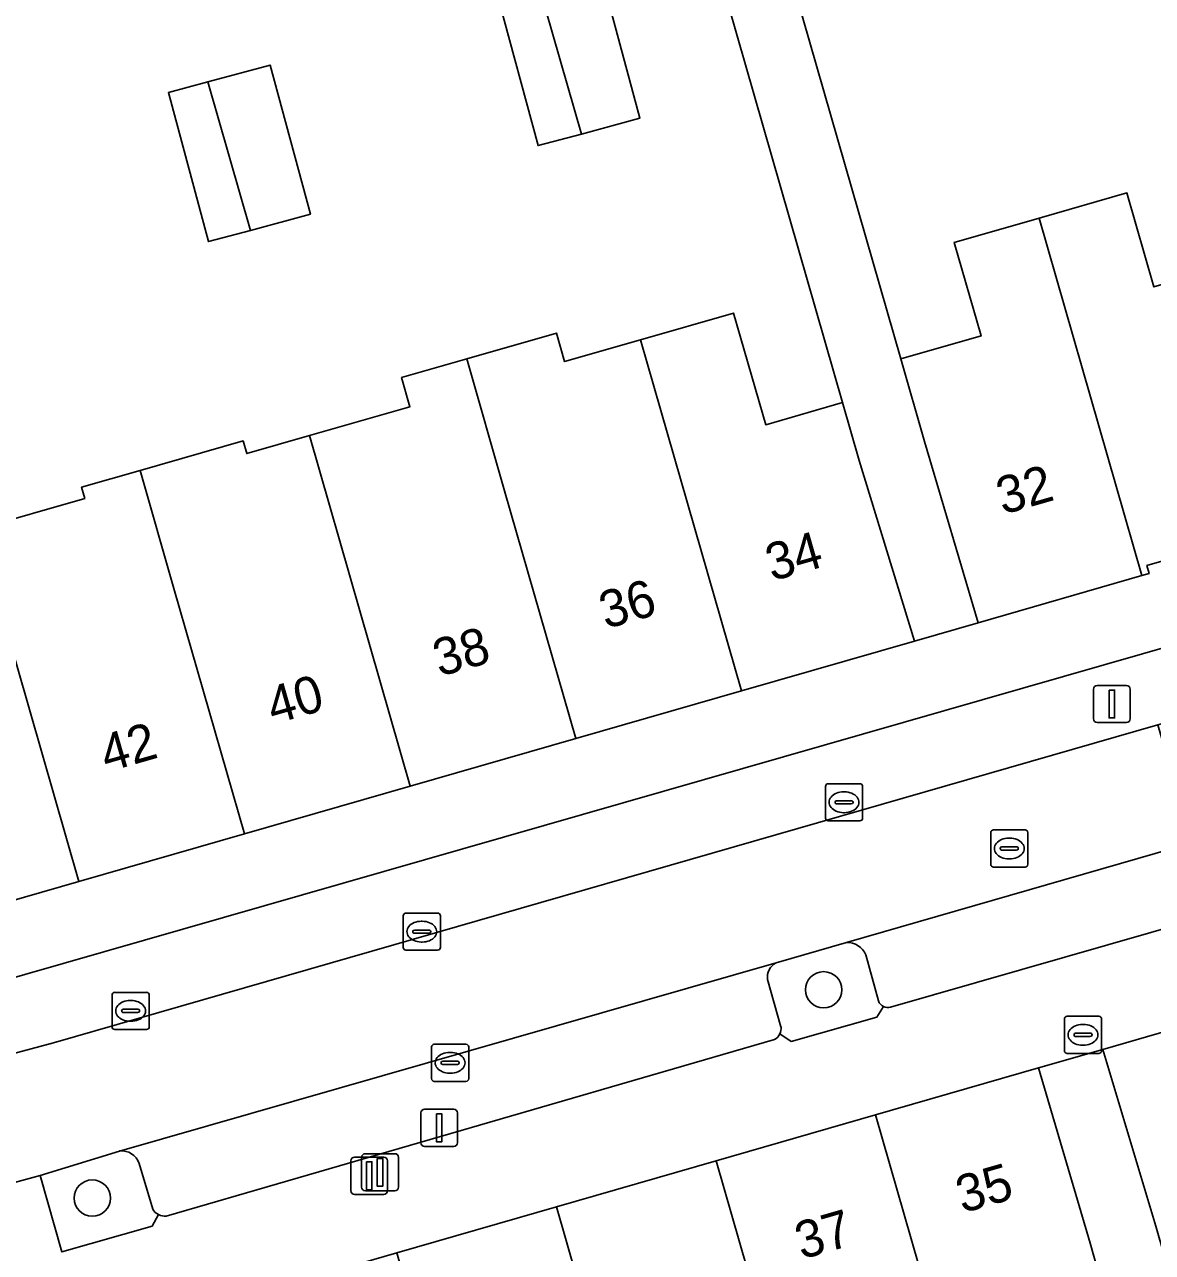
# Model space of a CAD drawing. Extents: x 159716 to 160783, y 383290 to 384031.
# Drawn here: x 160285.8 to 160316.15, y 383582.63 to 383615.68 of the extents above; entities that cross this region are included whole.
import ezdxf

# ---------------------------------------------------------------- set-up
doc = ezdxf.new("R2010")
doc.units = 0
for name, color, linetype in [('IMGEO_Boom', 7, 'Continuous'), ('IMGEO_Erf', 7, 'Continuous'), ('IMGEO_Groenvoorziening', 7, 'Continuous'), ('IMGEO_Kolk', 7, 'Continuous'), ('IMGEO_Lichtmast', 7, 'Continuous'), ('IMGEO_Pand', 7, 'Continuous'), ('IMGEO_Pand_nummerreeks', 7, 'Continuous'), ('IMGEO_Parkeervlak_open', 7, 'Continuous'), ('IMGEO_Rijbaan_lokaal_open', 7, 'Continuous'), ('IMGEO_Rioolput', 7, 'Continuous'), ('IMGEO_Voetpad_open', 7, 'Continuous')]:
    doc.layers.add(name, color=color, linetype=linetype)

msp = doc.modelspace()

# ---------------------------------------------------------------- linework, layer by layer
at = {"layer": 'IMGEO_Boom'}
for centre in [(160307.303, 383589.7), (160287.619, 383584.093)]:
    msp.add_circle(centre, 0.489, dxfattribs=at)
at = {"layer": 'IMGEO_Erf'}
for points in [[(160326.889, 383644.599), (160300.547, 383637.418), (160309.377, 383606.68), (160311.539, 383607.3), (160310.816, 383609.817), (160313.105, 383610.474), (160315.467, 383611.152), (160316.194, 383608.619), (160318.167, 383609.185), (160317.209, 383612.653), (160319.117, 383613.201), (160319.398, 383612.222), (160321.791, 383612.909), (160323.822, 383613.492), (160323.558, 383614.41), (160325.861, 383615.071), (160327.779, 383615.621), (160328.028, 383614.755), (160330.445, 383615.449), (160332.724, 383616.103), (160333.477, 383613.482), (160335.648, 383614.105)], [(160298.538, 383616.438), (160299.637, 383616.734), (160301.279, 383617.176), (160302.36, 383613.161), (160300.785, 383612.736), (160299.619, 383612.423)], [(160291.875, 383610.142), (160290.749, 383609.839), (160289.668, 383613.854), (160290.728, 383614.139), (160292.409, 383614.592), (160293.49, 383610.577)]]:
    msp.add_lwpolyline(points, close=True, dxfattribs=at)
msp.add_lwpolyline([(160284.531, 383602.097), (160287.416, 383602.925), (160287.329, 383603.227), (160288.904, 383603.679), (160291.678, 383604.475), (160291.775, 383604.134), (160293.462, 383604.618), (160296.167, 383605.394), (160295.942, 383606.181), (160297.695, 383606.684), (160300.111, 383607.378), (160300.331, 383606.609), (160302.375, 383607.196), (160304.881, 383607.915), (160305.743, 383604.912), (160307.814, 383605.506), (160298.787, 383636.938), (160275.653, 383630.632)], dxfattribs=at)
at = {"layer": 'IMGEO_Groenvoorziening'}
for points in [[(160307.92, 383590.978), (160306.027, 383590.429)], [(160308.776, 383589.4), (160308.437, 383590.644)], [(160305.795, 383589.974), (160306.155, 383588.702)], [(160306.127, 383588.518), (160306.427, 383588.309), (160308.73, 383588.965), (160308.913, 383589.249)], [(160288.354, 383585.361), (160286.211, 383584.706), (160286.796, 383582.645), (160289.227, 383583.342), (160289.403, 383583.648)], [(160289.246, 383583.793), (160288.876, 383585.026)]]:
    msp.add_lwpolyline(points, dxfattribs=at)
for centre, radius, start, end in [((160307.924, 383590.417), 0.561, 23.8591, 90.4132), ((160306.206, 383590.051), 0.418, 115.3607, 190.6061), ((160309.024, 383589.487), 0.263, 199.4219, 245.0121), ((160305.822, 383588.659), 0.336, 335.2577, 7.4372), ((160288.411, 383584.876), 0.489, 17.9118, 96.7066), ((160289.568, 383583.984), 0.374, 210.6929, 243.858)]:
    msp.add_arc(centre, radius, start, end, dxfattribs=at)
at = {"layer": 'IMGEO_Kolk'}
for p, q in [((160307.426, 383595.248), (160308.278, 383595.248)), ((160307.351, 383594.322), (160307.351, 383595.174)), ((160307.839, 383595.028), (160307.864, 383595.028)), ((160308.352, 383595.174), (160308.352, 383594.322)), ((160307.61, 383594.742), (160307.61, 383594.754)), ((160308.048, 383594.705), (160307.65, 383594.705)), ((160307.653, 383594.791), (160308.051, 383594.791)), ((160308.094, 383594.754), (160308.094, 383594.742)), ((160308.278, 383594.248), (160307.426, 383594.248)), ((160307.862, 383594.468), (160307.837, 383594.468)), ((160295.986, 383590.84), (160295.986, 383591.692)), ((160296.061, 383591.766), (160296.913, 383591.766)), ((160296.987, 383591.692), (160296.987, 383590.84)), ((160296.245, 383591.26), (160296.245, 383591.272)), ((160296.288, 383591.309), (160296.686, 383591.309)), ((160296.474, 383591.546), (160296.499, 383591.546)), ((160296.729, 383591.272), (160296.729, 383591.26)), ((160296.683, 383591.223), (160296.285, 383591.223)), ((160296.497, 383590.986), (160296.472, 383590.986)), ((160296.913, 383590.766), (160296.061, 383590.766)), ((160288.225, 383589.632), (160289.077, 383589.632)), ((160288.15, 383588.706), (160288.15, 383589.558)), ((160288.638, 383589.412), (160288.663, 383589.412)), ((160289.151, 383589.558), (160289.151, 383588.706)), ((160288.409, 383589.126), (160288.409, 383589.138)), ((160288.847, 383589.089), (160288.449, 383589.089)), ((160288.452, 383589.175), (160288.85, 383589.175)), ((160288.893, 383589.138), (160288.893, 383589.126)), ((160313.783, 383588.063), (160313.783, 383588.915)), ((160313.858, 383588.989), (160314.71, 383588.989)), ((160314.784, 383588.915), (160314.784, 383588.063)), ((160289.077, 383588.632), (160288.225, 383588.632)), ((160288.661, 383588.852), (160288.636, 383588.852)), ((160314.271, 383588.769), (160314.296, 383588.769)), ((160314.042, 383588.483), (160314.042, 383588.495)), ((160314.48, 383588.446), (160314.082, 383588.446)), ((160314.085, 383588.532), (160314.483, 383588.532)), ((160314.526, 383588.495), (160314.526, 383588.483)), ((160296.748, 383587.31), (160296.748, 383588.162)), ((160296.823, 383588.236), (160297.675, 383588.236)), ((160297.236, 383588.016), (160297.261, 383588.016)), ((160297.749, 383588.162), (160297.749, 383587.31)), ((160314.71, 383587.989), (160313.858, 383587.989)), ((160314.294, 383588.209), (160314.269, 383588.209)), ((160297.007, 383587.73), (160297.007, 383587.742)), ((160297.445, 383587.693), (160297.047, 383587.693)), ((160297.05, 383587.779), (160297.448, 383587.779)), ((160297.491, 383587.742), (160297.491, 383587.73)), ((160297.259, 383587.456), (160297.234, 383587.456)), ((160297.675, 383587.236), (160296.823, 383587.236))]:
    msp.add_line(p, q, dxfattribs=at)
for points in [[(160307.426, 383595.248), (160308.278, 383595.248)], [(160307.351, 383594.322), (160307.351, 383595.174)], [(160308.352, 383595.174), (160308.352, 383594.322)], [(160308.278, 383594.248), (160307.426, 383594.248)], [(160295.986, 383590.84), (160295.986, 383591.692)], [(160296.061, 383591.766), (160296.913, 383591.766)], [(160296.987, 383591.692), (160296.987, 383590.84)], [(160296.913, 383590.766), (160296.061, 383590.766)], [(160288.225, 383589.632), (160289.077, 383589.632)], [(160288.15, 383588.706), (160288.15, 383589.558)], [(160289.151, 383589.558), (160289.151, 383588.706)], [(160313.783, 383588.063), (160313.783, 383588.915)], [(160313.858, 383588.989), (160314.71, 383588.989)], [(160314.784, 383588.915), (160314.784, 383588.063)], [(160289.077, 383588.632), (160288.225, 383588.632)], [(160296.748, 383587.31), (160296.748, 383588.162)], [(160296.823, 383588.236), (160297.675, 383588.236)], [(160297.749, 383588.162), (160297.749, 383587.31)], [(160314.71, 383587.989), (160313.858, 383587.989)], [(160297.675, 383587.236), (160296.823, 383587.236)]]:
    msp.add_lwpolyline(points, dxfattribs=at)
for centre, radius, start, end in [((160307.428, 383595.172), 0.0765, 91.552, 178.448), ((160307.428, 383595.172), 0.0765, 91.552, 178.448), ((160308.276, 383595.172), 0.0765, 1.552, 88.448), ((160308.276, 383595.172), 0.0765, 1.552, 88.448), ((160307.65, 383594.751), 0.0403, 85.8775, 175.7526), ((160307.647, 383594.741), 0.0366, 178.938, 274.7102), ((160308.051, 383594.748), 0.043, 264.8664, 352.4533), ((160308.055, 383594.753), 0.0386, 1.7309, 96.639), ((160307.428, 383594.324), 0.0765, 181.552, 268.448), ((160307.428, 383594.324), 0.0765, 181.552, 268.448), ((160308.276, 383594.324), 0.0765, 271.552, 358.448), ((160308.276, 383594.324), 0.0765, 271.552, 358.448), ((160296.063, 383591.69), 0.0765, 91.552, 178.448), ((160296.063, 383591.69), 0.0765, 91.552, 178.448), ((160296.911, 383591.69), 0.0765, 1.552, 88.448), ((160296.911, 383591.69), 0.0765, 1.552, 88.448), ((160296.285, 383591.269), 0.0403, 85.8775, 175.7526), ((160296.282, 383591.259), 0.0366, 178.938, 274.7102), ((160296.686, 383591.266), 0.043, 264.8664, 352.4533), ((160296.69, 383591.271), 0.0386, 1.7309, 96.639), ((160296.063, 383590.842), 0.0765, 181.552, 268.448), ((160296.063, 383590.842), 0.0765, 181.552, 268.448), ((160296.911, 383590.842), 0.0765, 271.552, 358.448), ((160296.911, 383590.842), 0.0765, 271.552, 358.448), ((160288.227, 383589.556), 0.0765, 91.552, 178.448), ((160288.227, 383589.556), 0.0765, 91.552, 178.448), ((160289.075, 383589.556), 0.0765, 1.552, 88.448), ((160289.075, 383589.556), 0.0765, 1.552, 88.448), ((160288.449, 383589.135), 0.0403, 85.8775, 175.7526), ((160288.446, 383589.125), 0.0366, 178.938, 274.7102), ((160288.85, 383589.132), 0.043, 264.8664, 352.4533), ((160288.854, 383589.137), 0.0386, 1.7309, 96.639), ((160313.86, 383588.913), 0.0765, 91.552, 178.448), ((160313.86, 383588.913), 0.0765, 91.552, 178.448), ((160314.708, 383588.913), 0.0765, 1.552, 88.448), ((160314.708, 383588.913), 0.0765, 1.552, 88.448), ((160288.227, 383588.708), 0.0765, 181.552, 268.448), ((160288.227, 383588.708), 0.0765, 181.552, 268.448), ((160289.075, 383588.708), 0.0765, 271.552, 358.448), ((160289.075, 383588.708), 0.0765, 271.552, 358.448), ((160314.082, 383588.492), 0.0403, 85.8775, 175.7526), ((160314.079, 383588.482), 0.0366, 178.938, 274.7102), ((160314.483, 383588.489), 0.043, 264.8664, 352.4533), ((160314.487, 383588.494), 0.0386, 1.7309, 96.639), ((160296.825, 383588.16), 0.0765, 91.552, 178.448), ((160296.825, 383588.16), 0.0765, 91.552, 178.448), ((160297.673, 383588.16), 0.0765, 1.552, 88.448), ((160297.673, 383588.16), 0.0765, 1.552, 88.448), ((160313.86, 383588.065), 0.0765, 181.552, 268.448), ((160313.86, 383588.065), 0.0765, 181.552, 268.448), ((160314.708, 383588.065), 0.0765, 271.552, 358.448), ((160314.708, 383588.065), 0.0765, 271.552, 358.448), ((160297.047, 383587.739), 0.0403, 85.8775, 175.7526), ((160297.044, 383587.729), 0.0366, 178.938, 274.7102), ((160297.448, 383587.736), 0.043, 264.8664, 352.4533), ((160297.452, 383587.741), 0.0386, 1.7309, 96.639), ((160296.825, 383587.312), 0.0765, 181.552, 268.448), ((160296.825, 383587.312), 0.0765, 181.552, 268.448), ((160297.673, 383587.312), 0.0765, 271.552, 358.448), ((160297.673, 383587.312), 0.0765, 271.552, 358.448)]:
    msp.add_arc(centre, radius, start, end, dxfattribs=at)
for centre, major_axis, ratio, start_param, end_param in [((160307.838, 383594.748), (-0.387, 0.002), 0.722429, 4.712389, 7.853982), ((160307.863, 383594.748), (-0.39, 0.002), 0.717154, 1.570796, 4.712389), ((160296.473, 383591.266), (-0.387, 0.002), 0.722429, 4.712389, 7.853982), ((160296.498, 383591.266), (-0.39, 0.002), 0.717154, 1.570796, 4.712389), ((160288.637, 383589.132), (-0.387, 0.002), 0.722429, 4.712389, 7.853982), ((160288.662, 383589.132), (-0.39, 0.002), 0.717154, 1.570796, 4.712389), ((160314.27, 383588.489), (-0.387, 0.002), 0.722429, 4.712389, 7.853982), ((160314.295, 383588.489), (-0.39, 0.002), 0.717154, 1.570796, 4.712389), ((160297.235, 383587.736), (-0.387, 0.002), 0.722429, 4.712389, 7.853982), ((160297.26, 383587.736), (-0.39, 0.002), 0.717154, 1.570796, 4.712389)]:
    msp.add_ellipse(centre, major_axis=major_axis, ratio=ratio, start_param=start_param, end_param=end_param, dxfattribs=at)
at = {"layer": 'IMGEO_Lichtmast'}
for p, q in [((160314.665, 383597.893), (160315.455, 383597.893)), ((160315.455, 383597.893), (160314.665, 383597.893)), ((160314.565, 383596.993), (160314.565, 383597.793)), ((160314.565, 383597.793), (160314.565, 383596.993)), ((160315.555, 383597.793), (160315.555, 383596.993)), ((160315.555, 383596.993), (160315.555, 383597.793)), ((160315.455, 383596.893), (160314.665, 383596.893)), ((160314.665, 383596.893), (160315.455, 383596.893)), ((160296.459, 383585.585), (160296.459, 383586.385)), ((160296.459, 383586.385), (160296.459, 383585.585)), ((160296.559, 383586.485), (160297.349, 383586.485)), ((160297.349, 383586.485), (160296.559, 383586.485)), ((160297.449, 383586.385), (160297.449, 383585.585)), ((160297.449, 383585.585), (160297.449, 383586.385)), ((160294.968, 383585.289), (160295.758, 383585.289)), ((160295.758, 383585.289), (160294.968, 383585.289)), ((160297.349, 383585.485), (160296.559, 383585.485)), ((160296.559, 383585.485), (160297.349, 383585.485)), ((160294.575, 383584.295), (160294.575, 383585.095)), ((160294.575, 383585.095), (160294.575, 383584.295)), ((160294.675, 383585.195), (160295.465, 383585.195)), ((160295.465, 383585.195), (160294.675, 383585.195)), ((160294.868, 383584.389), (160294.868, 383585.189)), ((160294.868, 383585.189), (160294.868, 383584.389)), ((160295.565, 383585.095), (160295.565, 383584.295)), ((160295.565, 383584.295), (160295.565, 383585.095)), ((160295.858, 383585.189), (160295.858, 383584.389)), ((160295.858, 383584.389), (160295.858, 383585.189)), ((160295.758, 383584.289), (160294.968, 383584.289)), ((160294.968, 383584.289), (160295.758, 383584.289)), ((160295.465, 383584.195), (160294.675, 383584.195)), ((160294.675, 383584.195), (160295.465, 383584.195))]:
    msp.add_line(p, q, dxfattribs=at)
for points in [[(160314.985, 383597.768), (160315.135, 383597.768), (160315.135, 383597.018), (160314.985, 383597.018), (160314.985, 383597.768)], [(160296.879, 383586.36), (160297.029, 383586.36), (160297.029, 383585.61), (160296.879, 383585.61), (160296.879, 383586.36)], [(160294.995, 383585.07), (160295.145, 383585.07), (160295.145, 383584.32), (160294.995, 383584.32), (160294.995, 383585.07)], [(160295.288, 383585.164), (160295.438, 383585.164), (160295.438, 383584.414), (160295.288, 383584.414), (160295.288, 383585.164)]]:
    msp.add_lwpolyline(points, dxfattribs=at)
for centre, start, end in [((160314.665, 383597.793), 90, 180), ((160314.665, 383597.793), 90, 180), ((160315.455, 383597.793), 0, 90), ((160315.455, 383597.793), 360, 90), ((160314.665, 383596.993), 180, 270), ((160314.665, 383596.993), 180, 270), ((160315.455, 383596.993), 270, 0), ((160315.455, 383596.993), 270, 0), ((160296.559, 383586.385), 90, 180), ((160296.559, 383586.385), 90, 180), ((160297.349, 383586.385), 0, 90), ((160297.349, 383586.385), 360, 90), ((160294.968, 383585.189), 90, 180), ((160294.968, 383585.189), 90, 180), ((160295.758, 383585.189), 0, 90), ((160295.758, 383585.189), 360, 90), ((160296.559, 383585.585), 180, 270), ((160296.559, 383585.585), 180, 270), ((160297.349, 383585.585), 270, 0), ((160297.349, 383585.585), 270, 0), ((160294.675, 383585.095), 90, 180), ((160294.675, 383585.095), 90, 180), ((160295.465, 383585.095), 0, 90), ((160295.465, 383585.095), 360, 90), ((160294.675, 383584.295), 180, 270), ((160294.675, 383584.295), 180, 270), ((160294.968, 383584.389), 180, 270), ((160294.968, 383584.389), 180, 270), ((160295.465, 383584.295), 270, 0), ((160295.465, 383584.295), 270, 0), ((160295.758, 383584.389), 270, 0), ((160295.758, 383584.389), 270, 0)]:
    msp.add_arc(centre, 0.1, start, end, dxfattribs=at)
at = {"layer": 'IMGEO_Pand'}
for points in [[(160300.785, 383612.736), (160302.36, 383613.161), (160301.279, 383617.176), (160299.637, 383616.734)], [(160300.785, 383612.736), (160299.637, 383616.734), (160298.538, 383616.438), (160299.619, 383612.423)], [(160290.728, 383614.139), (160291.875, 383610.142), (160293.49, 383610.577), (160292.409, 383614.592)], [(160290.728, 383614.139), (160289.668, 383613.854), (160290.749, 383609.839), (160291.875, 383610.142)], [(160318.209, 383609.04), (160318.167, 383609.185), (160316.194, 383608.619), (160315.467, 383611.152), (160313.105, 383610.474), (160315.868, 383600.852), (160316.064, 383600.908), (160316.002, 383601.12), (160320.141, 383602.312)], [(160313.105, 383610.474), (160310.816, 383609.817), (160311.539, 383607.3), (160309.377, 383606.68), (160310.015, 383604.459), (160311.465, 383599.579), (160315.868, 383600.852)], [(160308.262, 383603.946), (160307.814, 383605.506), (160305.743, 383604.912), (160304.881, 383607.915), (160302.375, 383607.196), (160305.089, 383597.744), (160309.749, 383599.084)], [(160302.375, 383607.196), (160300.331, 383606.609), (160300.111, 383607.378), (160297.695, 383606.684), (160298.714, 383603.135), (160300.63, 383596.462), (160305.089, 383597.744)], [(160298.714, 383603.135), (160297.695, 383606.684), (160295.942, 383606.181), (160296.167, 383605.394), (160293.462, 383604.618), (160296.171, 383595.18), (160300.63, 383596.462)], [(160293.462, 383604.618), (160291.775, 383604.134), (160291.678, 383604.475), (160288.904, 383603.679), (160289.817, 383600.499), (160291.712, 383593.899), (160296.171, 383595.18)], [(160289.817, 383600.499), (160288.904, 383603.679), (160287.329, 383603.227), (160287.416, 383602.925), (160284.531, 383602.097), (160284.595, 383601.873), (160287.253, 383592.617), (160291.712, 383593.899)], [(160284.595, 383601.873), (160284.531, 383602.097), (160282.878, 383601.622), (160283.759, 383598.556), (160280.951, 383597.75), (160281.023, 383597.5), (160282.794, 383591.335), (160287.253, 383592.617)], [(160319.305, 383589.392), (160314.818, 383588.09), (160316.244, 383583.337), (160316.916, 383581), (160318.916, 383581.576), (160319.629, 383579.097), (160322.074, 383579.8)], [(160314.474, 383582.881), (160313.09, 383587.598), (160308.703, 383586.333), (160311.411, 383576.917), (160313.557, 383577.534), (160312.775, 383580.255), (160315.034, 383580.904)], [(160308.703, 383586.333), (160304.408, 383585.094), (160306.302, 383578.509), (160308.275, 383579.077), (160309.088, 383576.249), (160311.411, 383576.917)], [(160304.408, 383585.094), (160300.113, 383583.856), (160302.844, 383574.36), (160304.993, 383574.978), (160304.155, 383577.892), (160306.302, 383578.509)], [(160300.113, 383583.856), (160295.816, 383582.617), (160297.686, 383576.117), (160299.477, 383576.632), (160300.338, 383573.639), (160302.844, 383574.36)]]:
    msp.add_lwpolyline(points, close=True, dxfattribs=at)
at = {"layer": 'IMGEO_Parkeervlak_open'}
for points in [[(160360.615, 383611.67), (160327.739, 383602.146), (160280.384, 383588.556), (160278.661, 383588.057)], [(160348.161, 383610.163), (160343.822, 383608.91), (160339.374, 383607.626), (160337.665, 383607.14), (160334.337, 383606.176), (160333.202, 383605.848), (160333.059, 383605.806), (160332.998, 383606.018), (160328.807, 383604.81), (160324.474, 383603.561), (160320.141, 383602.312), (160316.002, 383601.12), (160316.064, 383600.908), (160315.868, 383600.852), (160311.465, 383599.579), (160309.749, 383599.084), (160305.089, 383597.744), (160300.63, 383596.462), (160296.171, 383595.18), (160291.712, 383593.899), (160287.253, 383592.617), (160282.794, 383591.335)], [(160278.849, 383586.224), (160280.889, 383586.747), (160286.571, 383588.273), (160316.301, 383596.829), (160319.597, 383597.777), (160328.281, 383600.276), (160360.238, 383609.357)], [(160278.661, 383588.057), (160280.384, 383588.556), (160327.739, 383602.146)], [(160325.619, 383596.076), (160320.503, 383594.602), (160317.226, 383593.659), (160307.92, 383590.978)], [(160309.105, 383589.237), (160325.495, 383593.932)], [(160308.437, 383590.644), (160308.776, 383589.4)], [(160306.027, 383590.429), (160288.354, 383585.361)], [(160306.155, 383588.702), (160305.795, 383589.974)], [(160289.61, 383583.608), (160305.982, 383588.363)], [(160288.876, 383585.026), (160289.246, 383583.793)]]:
    msp.add_lwpolyline(points, dxfattribs=at)
for centre, radius, start, end in [((160307.924, 383590.417), 0.561, 23.8591, 90.4132), ((160306.206, 383590.051), 0.418, 115.3607, 190.6061), ((160309.024, 383589.487), 0.263, 199.4219, 245.0121), ((160309.024, 383589.49), 0.266, 245.1933, 287.654), ((160305.822, 383588.659), 0.336, 335.2577, 7.4372), ((160305.819, 383588.661), 0.34, 298.7236, 335.0947), ((160288.411, 383584.876), 0.489, 17.9118, 96.7066), ((160289.568, 383583.984), 0.374, 210.6929, 243.858), ((160289.579, 383584.005), 0.398, 243.6979, 274.4284)]:
    msp.add_arc(centre, radius, start, end, dxfattribs=at)
at = {"layer": 'IMGEO_Rijbaan_lokaal_open'}
msp.add_lwpolyline([(160282.38, 383583.629), (160284.788, 383584.315), (160286.211, 383584.706), (160288.354, 383585.361), (160306.027, 383590.429), (160307.92, 383590.978), (160317.226, 383593.659), (160316.301, 383596.829), (160286.571, 383588.273), (160280.889, 383586.747), (160278.849, 383586.224)], dxfattribs=at)
at = {"layer": 'IMGEO_Rioolput'}
for p, q in [((160311.799, 383593.078), (160311.799, 383593.93)), ((160311.874, 383594.004), (160312.726, 383594.004)), ((160312.8, 383593.93), (160312.8, 383593.078)), ((160312.101, 383593.547), (160312.499, 383593.547)), ((160312.287, 383593.784), (160312.312, 383593.784)), ((160312.058, 383593.498), (160312.058, 383593.51)), ((160312.496, 383593.461), (160312.098, 383593.461)), ((160312.31, 383593.224), (160312.285, 383593.224)), ((160312.542, 383593.51), (160312.542, 383593.498)), ((160312.726, 383593.004), (160311.874, 383593.004))]:
    msp.add_line(p, q, dxfattribs=at)
for points in [[(160311.799, 383593.078), (160311.799, 383593.93)], [(160311.874, 383594.004), (160312.726, 383594.004)], [(160312.8, 383593.93), (160312.8, 383593.078)], [(160312.726, 383593.004), (160311.874, 383593.004)]]:
    msp.add_lwpolyline(points, dxfattribs=at)
for centre, radius, start, end in [((160311.876, 383593.928), 0.0765, 91.552, 178.448), ((160311.876, 383593.928), 0.0765, 91.552, 178.448), ((160312.724, 383593.928), 0.0765, 1.552, 88.448), ((160312.724, 383593.928), 0.0765, 1.552, 88.448), ((160312.098, 383593.507), 0.0403, 85.8775, 175.7526), ((160312.503, 383593.509), 0.0386, 1.7309, 96.639), ((160312.095, 383593.497), 0.0366, 178.938, 274.7102), ((160312.499, 383593.504), 0.043, 264.8664, 352.4533), ((160311.876, 383593.08), 0.0765, 181.552, 268.448), ((160311.876, 383593.08), 0.0765, 181.552, 268.448), ((160312.724, 383593.08), 0.0765, 271.552, 358.448), ((160312.724, 383593.08), 0.0765, 271.552, 358.448)]:
    msp.add_arc(centre, radius, start, end, dxfattribs=at)
for centre, major_axis, ratio, start_param, end_param in [((160312.286, 383593.504), (-0.387, 0.002), 0.722429, 4.712389, 7.853982), ((160312.311, 383593.504), (-0.39, 0.002), 0.717154, 1.570796, 4.712389)]:
    msp.add_ellipse(centre, major_axis=major_axis, ratio=ratio, start_param=start_param, end_param=end_param, dxfattribs=at)
at = {"layer": 'IMGEO_Voetpad_open'}
for points in [[(160275.653, 383630.632), (160298.787, 383636.938), (160307.814, 383605.506), (160308.262, 383603.946), (160309.749, 383599.084), (160311.465, 383599.579), (160310.015, 383604.459), (160309.377, 383606.68), (160300.547, 383637.418), (160326.889, 383644.599), (160335.648, 383614.105), (160336.263, 383611.964), (160337.665, 383607.14), (160339.374, 383607.626), (160337.968, 383612.489), (160336.661, 383617.043), (160328.617, 383645.07), (160351.197, 383651.165)], [(160281.178, 383578.396), (160287.143, 383580.116), (160291.42, 383581.349), (160295.816, 383582.617), (160300.113, 383583.856), (160304.408, 383585.094), (160308.703, 383586.333), (160313.09, 383587.598), (160314.818, 383588.09), (160319.305, 383589.392), (160319.409, 383589.422), (160319.47, 383589.211), (160323.69, 383590.429), (160328.012, 383591.677), (160332.335, 383592.925), (160336.488, 383594.124), (160336.428, 383594.335), (160336.598, 383594.384), (160341.013, 383595.649), (160342.737, 383596.145), (160347.175, 383597.427)], [(160325.495, 383593.932), (160309.105, 383589.237)], [(160308.913, 383589.249), (160308.73, 383588.965), (160306.427, 383588.309), (160306.127, 383588.518)], [(160305.982, 383588.363), (160289.61, 383583.608)], [(160326.462, 383547.802), (160316.916, 383581), (160316.244, 383583.337), (160314.818, 383588.09), (160313.09, 383587.598), (160314.474, 383582.881), (160315.034, 383580.904), (160324.687, 383546.825)], [(160289.403, 383583.648), (160289.227, 383583.342), (160286.796, 383582.645), (160286.211, 383584.706), (160284.788, 383584.315), (160282.38, 383583.629)]]:
    msp.add_lwpolyline(points, dxfattribs=at)
for centre, radius, start, end in [((160309.024, 383589.49), 0.266, 245.1933, 287.654), ((160305.819, 383588.661), 0.34, 298.7236, 335.0947), ((160289.579, 383584.005), 0.398, 243.6979, 274.4284)]:
    msp.add_arc(centre, radius, start, end, dxfattribs=at)

# ---------------------------------------------------------------- texts
at = {"layer": 'IMGEO_Pand_nummerreeks'}
for s, rotation, p in [('32', 16.0199, (160312.127, 383602.484)), ('34', 16.0142, (160305.914, 383600.692)), ('36', 16.0142, (160301.437, 383599.407)), ('38', 16.0142, (160296.964, 383598.123)), ('40', 16.0142, (160292.488, 383596.838)), ('42', 16.0142, (160288.005, 383595.551)), ('35', 16.0485, (160311.04, 383583.682)), ('37', 16.0485, (160306.71, 383582.437))]:
    msp.add_text(s, height=1, rotation=rotation, dxfattribs=at).set_placement(p)

doc.saveas('drawing.dxf')
